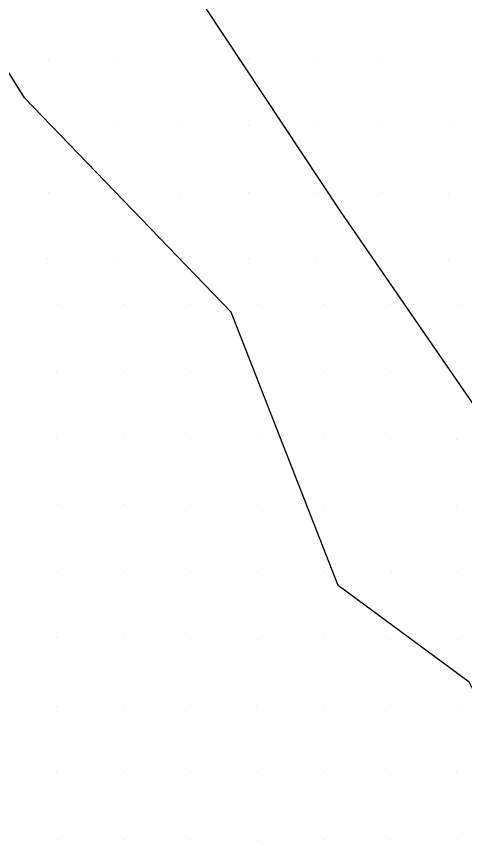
# Model space of a CAD drawing. Extents: x 1602514 to 1609837, y 863887 to 871157.
# Drawn here: x 1604320.5 to 1604421.1, y 868310.5 to 868495.5 of the extents above; entities that cross this region are included whole.
import ezdxf

# ---------------------------------------------------------------- set-up
doc = ezdxf.new("R2010")
doc.units = 0
doc.layers.add('Survey-Spot dirt', color=7, linetype='Continuous')
doc.layers.add('Survey-Vegetation trees', color=7, linetype='Continuous')

msp = doc.modelspace()

# ---------------------------------------------------------------- linework, layer by layer
at = {"layer": 'Survey-Spot dirt'}
for p, q in [((1604327.63, 868485.91), (1604327.63, 868485.91)), ((1604327.63, 868485.91), (1604327.63, 868485.91)), ((1604342.53, 868486), (1604342.53, 868486)), ((1604342.53, 868486), (1604342.53, 868486)), ((1604372.56, 868486.11), (1604372.56, 868486.11)), ((1604372.56, 868486.11), (1604372.56, 868486.11)), ((1604387.38, 868485.94), (1604387.38, 868485.94)), ((1604387.38, 868485.94), (1604387.38, 868485.94)), ((1604402.57, 868486.02), (1604402.57, 868486.02)), ((1604402.57, 868486.02), (1604402.57, 868486.02)), ((1604342.4, 868470.83), (1604342.4, 868470.83)), ((1604342.4, 868470.83), (1604342.4, 868470.83)), ((1604357.54, 868471.07), (1604357.54, 868471.07)), ((1604357.54, 868471.07), (1604357.54, 868471.07)), ((1604372.52, 868471.08), (1604372.52, 868471.08)), ((1604372.52, 868471.08), (1604372.52, 868471.08)), ((1604387.32, 868470.93), (1604387.32, 868470.93)), ((1604387.32, 868470.93), (1604387.32, 868470.93)), ((1604402.58, 868470.91), (1604402.58, 868470.91)), ((1604402.58, 868470.91), (1604402.58, 868470.91)), ((1604417.59, 868470.97), (1604417.59, 868470.97)), ((1604417.59, 868470.97), (1604417.59, 868470.97)), ((1604327.62, 868456), (1604327.62, 868456)), ((1604327.62, 868456), (1604327.62, 868456)), ((1604342.56, 868455.98), (1604342.56, 868455.98)), ((1604342.56, 868455.98), (1604342.56, 868455.98)), ((1604357.4, 868455.84), (1604357.4, 868455.84)), ((1604357.4, 868455.84), (1604357.4, 868455.84)), ((1604372.47, 868455.94), (1604372.47, 868455.94)), ((1604372.47, 868455.94), (1604372.47, 868455.94)), ((1604387.41, 868456.02), (1604387.41, 868456.02)), ((1604387.41, 868456.02), (1604387.41, 868456.02)), ((1604402.61, 868456.06), (1604402.61, 868456.06)), ((1604402.61, 868456.06), (1604402.61, 868456.06)), ((1604417.44, 868455.77), (1604417.44, 868455.77)), ((1604417.44, 868455.77), (1604417.44, 868455.77)), ((1604327.51, 868441.13), (1604327.51, 868441.13)), ((1604327.51, 868441.13), (1604327.51, 868441.13)), ((1604342.24, 868441.22), (1604342.24, 868441.22)), ((1604342.24, 868441.22), (1604342.24, 868441.22)), ((1604357.61, 868441.11), (1604357.61, 868441.11)), ((1604357.61, 868441.11), (1604357.61, 868441.11)), ((1604372.66, 868441.15), (1604372.66, 868441.15)), ((1604372.66, 868441.15), (1604372.66, 868441.15)), ((1604387.52, 868441.1), (1604387.52, 868441.1)), ((1604387.52, 868441.1), (1604387.52, 868441.1)), ((1604402.5, 868441.05), (1604402.5, 868441.05)), ((1604402.5, 868441.05), (1604402.5, 868441.05)), ((1604417.52, 868441), (1604417.52, 868441)), ((1604417.52, 868441), (1604417.52, 868441)), ((1604329.69, 868430.91), (1604329.69, 868430.91)), ((1604329.69, 868430.91), (1604329.69, 868430.91)), ((1604344.49, 868430.79), (1604344.49, 868430.79)), ((1604344.49, 868430.79), (1604344.49, 868430.79)), ((1604359.5, 868430.79), (1604359.5, 868430.79)), ((1604359.5, 868430.79), (1604359.5, 868430.79)), ((1604374.5, 868430.94), (1604374.5, 868430.94)), ((1604374.5, 868430.94), (1604374.5, 868430.94)), ((1604389.62, 868430.8), (1604389.62, 868430.8)), ((1604389.62, 868430.8), (1604389.62, 868430.8)), ((1604404.54, 868430.81), (1604404.54, 868430.81)), ((1604404.54, 868430.81), (1604404.54, 868430.81)), ((1604419.68, 868430.77), (1604419.68, 868430.77)), ((1604419.68, 868430.77), (1604419.68, 868430.77)), ((1604329.45, 868415.86), (1604329.45, 868415.86)), ((1604329.45, 868415.86), (1604329.45, 868415.86)), ((1604344.48, 868415.77), (1604344.48, 868415.77)), ((1604344.48, 868415.77), (1604344.48, 868415.77)), ((1604359.56, 868415.76), (1604359.56, 868415.76)), ((1604359.56, 868415.76), (1604359.56, 868415.76)), ((1604374.45, 868415.68), (1604374.45, 868415.68)), ((1604374.45, 868415.68), (1604374.45, 868415.68)), ((1604389.48, 868415.61), (1604389.48, 868415.61)), ((1604389.48, 868415.61), (1604389.48, 868415.61)), ((1604404.46, 868415.63), (1604404.46, 868415.63)), ((1604404.46, 868415.63), (1604404.46, 868415.63)), ((1604419.52, 868415.84), (1604419.52, 868415.84)), ((1604419.52, 868415.84), (1604419.52, 868415.84)), ((1604329.38, 868400.85), (1604329.38, 868400.85)), ((1604329.38, 868400.85), (1604329.38, 868400.85)), ((1604344.5, 868400.68), (1604344.5, 868400.68)), ((1604344.5, 868400.68), (1604344.5, 868400.68)), ((1604359.49, 868400.71), (1604359.49, 868400.71)), ((1604359.49, 868400.71), (1604359.49, 868400.71)), ((1604374.58, 868400.9), (1604374.58, 868400.9)), ((1604374.58, 868400.9), (1604374.58, 868400.9)), ((1604389.62, 868400.79), (1604389.62, 868400.79)), ((1604389.62, 868400.79), (1604389.62, 868400.79)), ((1604404.52, 868400.87), (1604404.52, 868400.87)), ((1604404.52, 868400.87), (1604404.52, 868400.87)), ((1604419.35, 868400.59), (1604419.35, 868400.59)), ((1604419.35, 868400.59), (1604419.35, 868400.59)), ((1604329.61, 868385.84), (1604329.61, 868385.84)), ((1604329.61, 868385.84), (1604329.61, 868385.84)), ((1604344.49, 868385.85), (1604344.49, 868385.85)), ((1604344.49, 868385.85), (1604344.49, 868385.85)), ((1604359.61, 868385.69), (1604359.61, 868385.69)), ((1604359.61, 868385.69), (1604359.61, 868385.69)), ((1604374.53, 868385.79), (1604374.53, 868385.79)), ((1604374.53, 868385.79), (1604374.53, 868385.79)), ((1604389.54, 868385.83), (1604389.54, 868385.83)), ((1604389.54, 868385.83), (1604389.54, 868385.83)), ((1604419.34, 868385.69), (1604419.34, 868385.69)), ((1604419.34, 868385.69), (1604419.34, 868385.69)), ((1604329.6, 868370.81), (1604329.6, 868370.81)), ((1604329.6, 868370.81), (1604329.6, 868370.81)), ((1604344.48, 868370.9), (1604344.48, 868370.9)), ((1604344.48, 868370.9), (1604344.48, 868370.9)), ((1604359.44, 868370.82), (1604359.44, 868370.82)), ((1604359.44, 868370.82), (1604359.44, 868370.82)), ((1604374.54, 868370.89), (1604374.54, 868370.89)), ((1604374.54, 868370.89), (1604374.54, 868370.89)), ((1604389.43, 868370.77), (1604389.43, 868370.77)), ((1604389.43, 868370.77), (1604389.43, 868370.77)), ((1604404.61, 868370.85), (1604404.61, 868370.85)), ((1604404.61, 868370.85), (1604404.61, 868370.85)), ((1604419.59, 868370.88), (1604419.59, 868370.88)), ((1604419.59, 868370.88), (1604419.59, 868370.88)), ((1604329.4, 868356.01), (1604329.4, 868356.01)), ((1604329.4, 868356.01), (1604329.4, 868356.01)), ((1604344.53, 868355.86), (1604344.53, 868355.86)), ((1604344.53, 868355.86), (1604344.53, 868355.86)), ((1604359.44, 868355.88), (1604359.44, 868355.88)), ((1604359.44, 868355.88), (1604359.44, 868355.88)), ((1604374.51, 868355.69), (1604374.51, 868355.69)), ((1604374.51, 868355.69), (1604374.51, 868355.69)), ((1604389.53, 868355.86), (1604389.53, 868355.86)), ((1604389.53, 868355.86), (1604389.53, 868355.86)), ((1604404.52, 868355.69), (1604404.52, 868355.69)), ((1604404.52, 868355.69), (1604404.52, 868355.69)), ((1604419.55, 868355.68), (1604419.55, 868355.68)), ((1604419.55, 868355.68), (1604419.55, 868355.68)), ((1604329.43, 868340.72), (1604329.43, 868340.72)), ((1604329.43, 868340.72), (1604329.43, 868340.72)), ((1604344.38, 868340.9), (1604344.38, 868340.9)), ((1604344.38, 868340.9), (1604344.38, 868340.9)), ((1604359.62, 868340.78), (1604359.62, 868340.78)), ((1604359.62, 868340.78), (1604359.62, 868340.78)), ((1604374.44, 868340.84), (1604374.44, 868340.84)), ((1604374.44, 868340.84), (1604374.44, 868340.84)), ((1604389.59, 868340.84), (1604389.59, 868340.84)), ((1604389.59, 868340.84), (1604389.59, 868340.84)), ((1604404.54, 868340.89), (1604404.54, 868340.89)), ((1604404.54, 868340.89), (1604404.54, 868340.89)), ((1604419.68, 868340.89), (1604419.68, 868340.89)), ((1604419.68, 868340.89), (1604419.68, 868340.89)), ((1604329.53, 868325.74), (1604329.53, 868325.74)), ((1604329.53, 868325.74), (1604329.53, 868325.74)), ((1604344.58, 868325.82), (1604344.58, 868325.82)), ((1604344.58, 868325.82), (1604344.58, 868325.82)), ((1604359.53, 868325.71), (1604359.53, 868325.71)), ((1604359.53, 868325.71), (1604359.53, 868325.71)), ((1604374.63, 868325.77), (1604374.63, 868325.77)), ((1604374.63, 868325.77), (1604374.63, 868325.77)), ((1604389.57, 868325.94), (1604389.57, 868325.94)), ((1604389.57, 868325.94), (1604389.57, 868325.94)), ((1604419.17, 868325.69), (1604419.17, 868325.69)), ((1604419.17, 868325.69), (1604419.17, 868325.69)), ((1604404.34, 868325.45), (1604404.34, 868325.45)), ((1604404.34, 868325.45), (1604404.34, 868325.45)), ((1604404.53, 868310.86), (1604404.53, 868310.86)), ((1604404.53, 868310.86), (1604404.53, 868310.86)), ((1604419.5, 868310.95), (1604419.5, 868310.95)), ((1604419.5, 868310.95), (1604419.5, 868310.95)), ((1604329.59, 868310.78), (1604329.59, 868310.78)), ((1604329.59, 868310.78), (1604329.59, 868310.78)), ((1604344.42, 868310.76), (1604344.42, 868310.76)), ((1604344.42, 868310.76), (1604344.42, 868310.76)), ((1604359.54, 868310.75), (1604359.54, 868310.75)), ((1604359.54, 868310.75), (1604359.54, 868310.75)), ((1604374.59, 868310.53), (1604374.59, 868310.53)), ((1604374.59, 868310.53), (1604374.59, 868310.53)), ((1604389.59, 868310.7), (1604389.59, 868310.7)), ((1604389.59, 868310.7), (1604389.59, 868310.7))]:
    msp.add_line(p, q, dxfattribs=at)
at = {"layer": 'Survey-Vegetation trees'}
for points in [[(1603900.48, 869192.6), (1603945.48, 869133.11), (1603992.35, 869047.02), (1604059.5, 868948.34), (1604130.14, 868845.92), (1604193.97, 868753.25), (1604256.92, 868659.64), (1604319, 868563.7), (1604393.26, 868451.54), (1604466.24, 868345.62)], [(1603900.48, 869192.6), (1603945.48, 869133.11), (1603992.35, 869047.02), (1604059.5, 868948.34), (1604130.14, 868845.92), (1604193.97, 868753.25), (1604256.92, 868659.64), (1604319, 868563.7), (1604393.26, 868451.54), (1604466.24, 868345.62)], [(1604438.4, 868315.53), (1604422.08, 868346.09), (1604392.7, 868367.78), (1604368.69, 868429.14), (1604322.29, 868477.2), (1604287.55, 868532.72), (1604260.5, 868584.75), (1604236.49, 868622.08), (1604198.25, 868675.97), (1604166.07, 868724.72), (1604116.41, 868799.85), (1604055.56, 868889.2), (1603998.43, 868975.05), (1603933.15, 869071.4), (1603878.82, 869156.32), (1603857.84, 869188.75)], [(1604438.4, 868315.53), (1604422.08, 868346.09), (1604392.7, 868367.78), (1604368.69, 868429.14), (1604322.29, 868477.2), (1604287.55, 868532.72), (1604260.5, 868584.75), (1604236.49, 868622.08), (1604198.25, 868675.97), (1604166.07, 868724.72), (1604116.41, 868799.85), (1604055.56, 868889.2), (1603998.43, 868975.05), (1603933.15, 869071.4), (1603878.82, 869156.32), (1603857.84, 869188.75)]]:
    msp.add_lwpolyline(points, dxfattribs=at)

doc.saveas('drawing.dxf')
